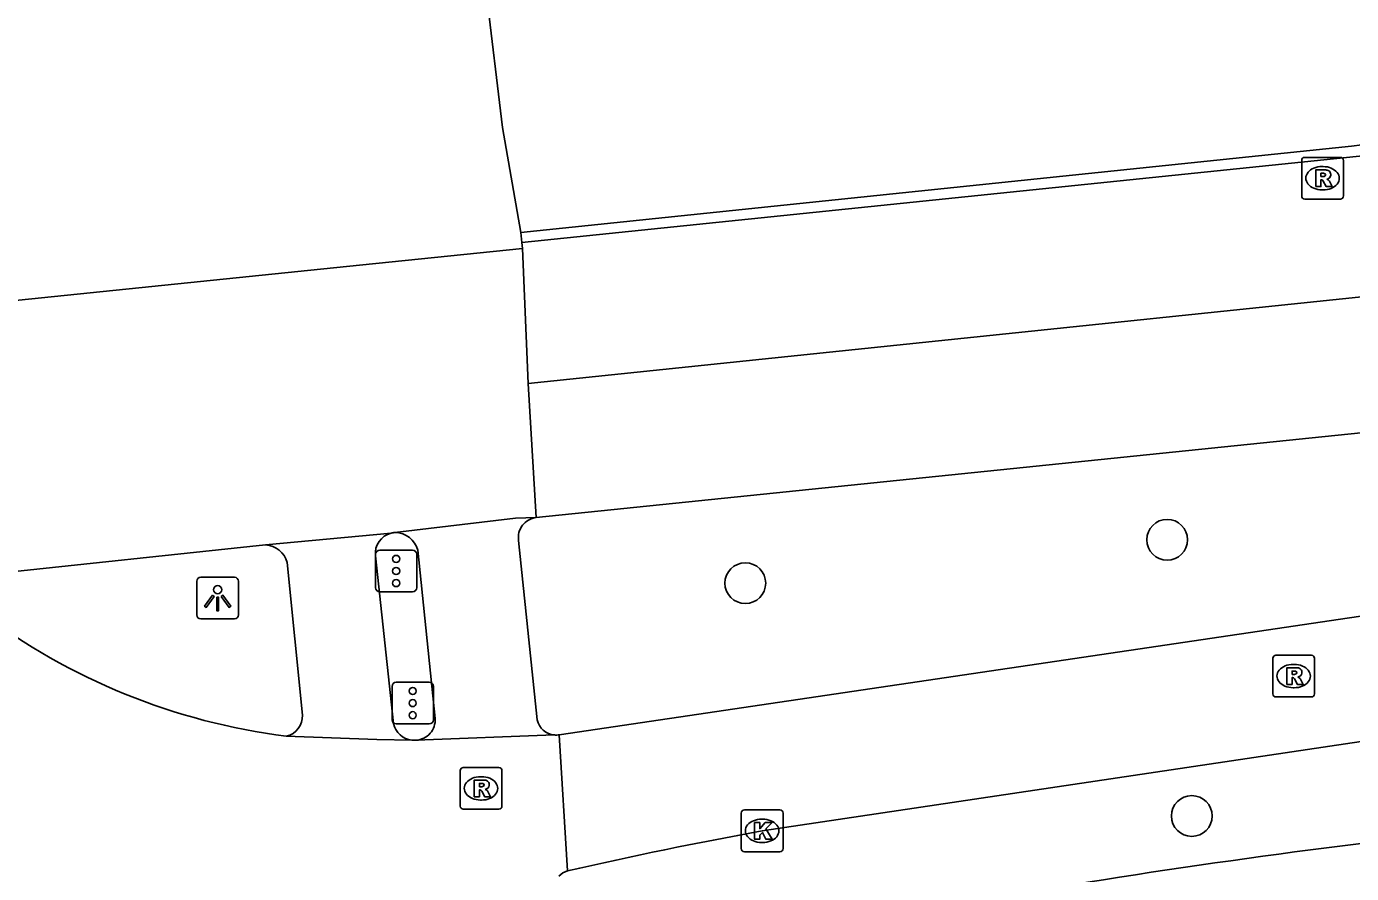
# Model space of a CAD drawing. Extents: x 160676 to 161153, y 383244 to 383713.
# Drawn here: x 161003.15 to 161034.9, y 383551.02 to 383571.32 of the extents above; entities that cross this region are included whole.
import ezdxf

# ---------------------------------------------------------------- set-up
doc = ezdxf.new("R2010")
doc.units = 0
for name, color, linetype in [('IMGEO_Boom', 7, 'Continuous'), ('IMGEO_Fietspad_gesloten', 7, 'Continuous'), ('IMGEO_Kolk', 7, 'Continuous'), ('IMGEO_Lichtpunt', 7, 'Continuous'), ('IMGEO_OVBaan_gesloten', 7, 'Continuous'), ('IMGEO_Rijbaan_lokaal_gesloten', 7, 'Continuous'), ('IMGEO_Rioolput', 7, 'Continuous'), ('IMGEO_Verkeersregelinstallatiepaal', 7, 'Continuous'), ('IMGEO_Voetpad_open', 7, 'Continuous')]:
    doc.layers.add(name, color=color, linetype=linetype)

msp = doc.modelspace()

# ---------------------------------------------------------------- linework, layer by layer
at = {"layer": 'IMGEO_Boom'}
for centre in [(161030.478, 383559.016), (161020.371, 383557.976), (161031.068, 383552.395)]:
    msp.add_circle(centre, 0.489, dxfattribs=at)
at = {"layer": 'IMGEO_Fietspad_gesloten'}
for points in [[(161011.944, 383554.613), (161011.511, 383558.631)], [(161009.391, 383558.468), (161009.76, 383554.813)]]:
    msp.add_lwpolyline(points, dxfattribs=at)
for centre, radius, start, end in [((161012.006, 383558.691), 0.499, 104.2024, 186.9237), ((161008.859, 383558.345), 0.547, 13.0351, 88.2773), ((161009.267, 383554.79), 0.493, 282.3983, 2.6732), ((161012.444, 383554.72), 0.512, 192.0473, 262.8724), ((161057.89, 383367.369), 185.767, 95.27481, 102.885)]:
    msp.add_arc(centre, radius, start, end, dxfattribs=at)
at = {"layer": 'IMGEO_Kolk'}
for p, q in [((161020.273, 383551.613), (161020.273, 383552.465)), ((161020.348, 383552.539), (161021.2, 383552.539)), ((161020.761, 383552.319), (161020.786, 383552.319)), ((161021.274, 383552.465), (161021.274, 383551.613)), ((161020.784, 383551.759), (161020.759, 383551.759)), ((161021.2, 383551.539), (161020.348, 383551.539))]:
    msp.add_line(p, q, dxfattribs=at)
for points in [[(161020.273, 383551.613), (161020.273, 383552.465)], [(161020.348, 383552.539), (161021.2, 383552.539)], [(161020.594, 383552.239), (161020.717, 383552.239), (161020.717, 383552.088), (161020.847, 383552.239), (161021.011, 383552.239), (161020.865, 383552.088), (161021.018, 383551.839), (161020.866, 383551.839), (161020.781, 383552.003), (161020.717, 383551.936), (161020.717, 383551.839), (161020.594, 383551.839), (161020.594, 383552.239)], [(161021.274, 383552.465), (161021.274, 383551.613)], [(161021.2, 383551.539), (161020.348, 383551.539)]]:
    msp.add_lwpolyline(points, dxfattribs=at)
for centre, start, end in [((161020.35, 383552.463), 91.552, 178.448), ((161020.35, 383552.463), 91.552, 178.448), ((161021.198, 383552.463), 1.552, 88.448), ((161021.198, 383552.463), 1.552, 88.448), ((161020.35, 383551.615), 181.552, 268.448), ((161020.35, 383551.615), 181.552, 268.448), ((161021.198, 383551.615), 271.552, 358.448), ((161021.198, 383551.615), 271.552, 358.448)]:
    msp.add_arc(centre, 0.0765, start, end, dxfattribs=at)
for centre, major_axis, ratio, start_param, end_param in [((161020.76, 383552.039), (-0.387, 0.002), 0.722429, 4.712389, 7.853982), ((161020.785, 383552.039), (-0.39, 0.002), 0.717154, 1.570796, 4.712389)]:
    msp.add_ellipse(centre, major_axis=major_axis, ratio=ratio, start_param=start_param, end_param=end_param, dxfattribs=at)
at = {"layer": 'IMGEO_Lichtpunt'}
for p, q in [((161007.229, 383558.022), (161007.229, 383557.215)), ((161007.229, 383558.022), (161007.229, 383557.215)), ((161008.131, 383558.117), (161007.323, 383558.117)), ((161008.131, 383558.117), (161007.323, 383558.117)), ((161008.225, 383557.215), (161008.225, 383558.022)), ((161008.225, 383557.215), (161008.225, 383558.022)), ((161007.323, 383557.121), (161008.131, 383557.121)), ((161007.323, 383557.121), (161008.131, 383557.121))]:
    msp.add_line(p, q, dxfattribs=at)
for points in [[(161007.603, 383557.686), (161007.642, 383557.658), (161007.454, 383557.396), (161007.416, 383557.423), (161007.603, 383557.686)], [(161007.705, 383557.638), (161007.752, 383557.638), (161007.752, 383557.316), (161007.705, 383557.316), (161007.705, 383557.638)], [(161007.815, 383557.658), (161007.853, 383557.685), (161008.04, 383557.423), (161008.001, 383557.395), (161007.815, 383557.658)]]:
    msp.add_lwpolyline(points, dxfattribs=at)
msp.add_circle((161007.728, 383557.82), 0.0994, dxfattribs=at)
for centre, start, end in [((161007.323, 383558.022), 90, 180), ((161007.323, 383558.022), 90, 180), ((161008.131, 383558.022), 0, 90), ((161008.131, 383558.022), 0, 90), ((161007.323, 383557.215), 180, 270), ((161007.323, 383557.215), 180, 270), ((161008.131, 383557.215), 270, 0), ((161008.131, 383557.215), 270, 360)]:
    msp.add_arc(centre, 0.0946, start, end, dxfattribs=at)
at = {"layer": 'IMGEO_OVBaan_gesloten'}
for points in [[(161128.738, 383574.467), (161099.72, 383571.421), (161045.124, 383565.881), (161015.167, 383562.758)], [(161015.019, 383566.144), (161038.417, 383568.551), (161084.138, 383573.282)], [(161015.36, 383559.547), (161128.627, 383571.185)], [(160981.603, 383562.663), (160981.663, 383562.557), (161000, 383564.455), (161010.817, 383565.566), (161015.035, 383565.999)], [(161015.035, 383565.999), (161015.019, 383566.144)], [(161015.167, 383562.758), (161015.035, 383565.999)], [(161015.167, 383562.758), (161015.36, 383559.547)], [(161011.976, 383559.189), (161014.868, 383559.536), (161015.36, 383559.547)], [(161011.884, 383559.175), (161008.875, 383558.891)], [(161008.875, 383558.891), (161002.264, 383558.194)]]:
    msp.add_lwpolyline(points, dxfattribs=at)
msp.add_arc((161012.012, 383558.642), 0.548, 93.7858, 103.5193, dxfattribs=at)
at = {"layer": 'IMGEO_Rijbaan_lokaal_gesloten'}
for points in [[(161014.99, 383566.38), (161014.554, 383568.898), (161014.164, 383572.163)], [(161034.895, 383568.454), (161014.99, 383566.38)], [(161129.447, 383567.638), (161040.346, 383557.963), (161015.911, 383554.341)], [(161015.019, 383566.144), (161014.99, 383566.38)], [(161020.774, 383552.039), (161037.11, 383554.474), (161041.284, 383555.065), (161047.377, 383555.685)], [(161009.373, 383554.308), (161011.539, 383554.232), (161012.381, 383554.212)], [(161012.381, 383554.212), (161012.483, 383554.21)], [(161015.797, 383554.337), (161012.483, 383554.21)], [(161015.911, 383554.341), (161016.114, 383551.079)]]:
    msp.add_lwpolyline(points, dxfattribs=at)
for centre, radius, start, end in [((161031.012, 383606.975), 38.716, 275.7566, 281.6988), ((161011.265, 383569.463), 15.272, 232.8425, 262.8853), ((161015.84, 383554.744), 0.409, 263.991, 280.0281), ((161039.653, 383448.607), 105.141, 100.34409, 102.93706), ((161016.235, 383550.642), 0.453, 105.4703, 136.5382)]:
    msp.add_arc(centre, radius, start, end, dxfattribs=at)
at = {"layer": 'IMGEO_Rioolput'}
for p, q in [((161033.701, 383567.256), (161033.701, 383568.108)), ((161033.776, 383568.182), (161034.628, 383568.182)), ((161034.702, 383568.108), (161034.702, 383567.256)), ((161034.189, 383567.962), (161034.214, 383567.962)), ((161034.628, 383567.182), (161033.776, 383567.182)), ((161034.212, 383567.402), (161034.187, 383567.402)), ((161033.009, 383555.323), (161033.009, 383556.175)), ((161033.084, 383556.249), (161033.936, 383556.249)), ((161034.01, 383556.175), (161034.01, 383555.323)), ((161033.497, 383556.029), (161033.522, 383556.029)), ((161033.52, 383555.469), (161033.495, 383555.469)), ((161033.936, 383555.249), (161033.084, 383555.249)), ((161013.613, 383553.557), (161014.465, 383553.557)), ((161013.538, 383552.631), (161013.538, 383553.483)), ((161014.026, 383553.337), (161014.051, 383553.337)), ((161014.539, 383553.483), (161014.539, 383552.631)), ((161014.465, 383552.557), (161013.613, 383552.557)), ((161014.049, 383552.777), (161014.024, 383552.777))]:
    msp.add_line(p, q, dxfattribs=at)
for points in [[(161033.701, 383567.256), (161033.701, 383568.108)], [(161033.776, 383568.182), (161034.628, 383568.182)], [(161034.702, 383568.108), (161034.702, 383567.256)], [(161034.29, 383567.88), (161034.038, 383567.882), (161034.038, 383567.482)], [(161034.216, 383567.801), (161034.162, 383567.801), (161034.162, 383567.72)], [(161034.038, 383567.482), (161034.162, 383567.482), (161034.162, 383567.644), (161034.173, 383567.644)], [(161034.162, 383567.72), (161034.214, 383567.72)], [(161034.22, 383567.615), (161034.291, 383567.482), (161034.431, 383567.482), (161034.366, 383567.608)], [(161034.628, 383567.182), (161033.776, 383567.182)], [(161033.009, 383555.323), (161033.009, 383556.175)], [(161033.084, 383556.249), (161033.936, 383556.249)], [(161034.01, 383556.175), (161034.01, 383555.323)], [(161033.598, 383555.947), (161033.346, 383555.949), (161033.346, 383555.549)], [(161033.524, 383555.868), (161033.47, 383555.868), (161033.47, 383555.787)], [(161033.47, 383555.787), (161033.522, 383555.787)], [(161033.346, 383555.549), (161033.47, 383555.549), (161033.47, 383555.711), (161033.481, 383555.711)], [(161033.528, 383555.682), (161033.599, 383555.549), (161033.739, 383555.549), (161033.674, 383555.675)], [(161033.936, 383555.249), (161033.084, 383555.249)], [(161013.613, 383553.557), (161014.465, 383553.557)], [(161013.538, 383552.631), (161013.538, 383553.483)], [(161014.127, 383553.255), (161013.875, 383553.257), (161013.875, 383552.857)], [(161014.539, 383553.483), (161014.539, 383552.631)], [(161013.875, 383552.857), (161013.999, 383552.857), (161013.999, 383553.019), (161014.01, 383553.019)], [(161014.053, 383553.176), (161013.999, 383553.176), (161013.999, 383553.095)], [(161013.999, 383553.095), (161014.051, 383553.095)], [(161014.057, 383552.99), (161014.128, 383552.857), (161014.268, 383552.857), (161014.203, 383552.983)], [(161014.465, 383552.557), (161013.613, 383552.557)]]:
    msp.add_lwpolyline(points, dxfattribs=at)
for centre, radius, start, end in [((161033.778, 383568.106), 0.0765, 91.552, 178.448), ((161033.778, 383568.106), 0.0765, 91.552, 178.448), ((161034.626, 383568.106), 0.0765, 1.552, 88.448), ((161034.626, 383568.106), 0.0765, 1.552, 88.448), ((161034.222, 383567.705), 0.0964, 77.0061, 93.1865), ((161034.236, 383567.762), 0.0378, 276.6634, 79.6772), ((161034.289, 383567.77), 0.109, 350.3612, 89.416), ((161034.172, 383567.591), 0.0533, 26.0293, 88.6989), ((161034.198, 383567.909), 0.19, 274.7715, 282.9687), ((161034.287, 383567.77), 0.112, 277.5842, 350.9817), ((161034.271, 383567.555), 0.108, 29.5134, 73.7905), ((161033.778, 383567.258), 0.0765, 181.552, 268.448), ((161033.778, 383567.258), 0.0765, 181.552, 268.448), ((161034.626, 383567.258), 0.0765, 271.552, 358.448), ((161034.626, 383567.258), 0.0765, 271.552, 358.448), ((161033.086, 383556.173), 0.0765, 91.552, 178.448), ((161033.086, 383556.173), 0.0765, 91.552, 178.448), ((161033.934, 383556.173), 0.0765, 1.552, 88.448), ((161033.934, 383556.173), 0.0765, 1.552, 88.448), ((161033.506, 383555.976), 0.19, 274.7715, 282.9687), ((161033.53, 383555.772), 0.0964, 77.0061, 93.1865), ((161033.544, 383555.829), 0.0378, 276.6634, 79.6772), ((161033.597, 383555.837), 0.109, 350.3612, 89.416), ((161033.595, 383555.837), 0.112, 277.5842, 350.9817), ((161033.579, 383555.622), 0.108, 29.5134, 73.7905), ((161033.48, 383555.658), 0.0533, 26.0293, 88.6989), ((161033.086, 383555.325), 0.0765, 181.552, 268.448), ((161033.086, 383555.325), 0.0765, 181.552, 268.448), ((161033.934, 383555.325), 0.0765, 271.552, 358.448), ((161033.934, 383555.325), 0.0765, 271.552, 358.448), ((161013.615, 383553.481), 0.0765, 91.552, 178.448), ((161013.615, 383553.481), 0.0765, 91.552, 178.448), ((161014.463, 383553.481), 0.0765, 1.552, 88.448), ((161014.463, 383553.481), 0.0765, 1.552, 88.448), ((161014.126, 383553.145), 0.109, 350.3612, 89.416), ((161014.009, 383552.966), 0.0533, 26.0293, 88.6989), ((161014.035, 383553.284), 0.19, 274.7715, 282.9687), ((161014.059, 383553.08), 0.0964, 77.0061, 93.1865), ((161014.073, 383553.137), 0.0378, 276.6634, 79.6772), ((161014.124, 383553.145), 0.112, 277.5842, 350.9817), ((161014.108, 383552.93), 0.108, 29.5134, 73.7905), ((161013.615, 383552.633), 0.0765, 181.552, 268.448), ((161013.615, 383552.633), 0.0765, 181.552, 268.448), ((161014.463, 383552.633), 0.0765, 271.552, 358.448), ((161014.463, 383552.633), 0.0765, 271.552, 358.448)]:
    msp.add_arc(centre, radius, start, end, dxfattribs=at)
for centre, major_axis, ratio, start_param, end_param in [((161034.188, 383567.682), (-0.387, 0.002), 0.722429, 4.712389, 7.853982), ((161034.213, 383567.682), (-0.39, 0.002), 0.717154, 1.570796, 4.712389), ((161033.496, 383555.749), (-0.387, 0.002), 0.722429, 4.712389, 7.853982), ((161033.521, 383555.749), (-0.39, 0.002), 0.717154, 1.570796, 4.712389), ((161014.025, 383553.057), (-0.387, 0.002), 0.722429, 4.712389, 7.853982), ((161014.05, 383553.057), (-0.39, 0.002), 0.717154, 1.570796, 4.712389)]:
    msp.add_ellipse(centre, major_axis=major_axis, ratio=ratio, start_param=start_param, end_param=end_param, dxfattribs=at)
at = {"layer": 'IMGEO_Verkeersregelinstallatiepaal'}
for p, q in [((161011.51, 383557.867), (161011.51, 383558.667)), ((161011.51, 383558.667), (161011.51, 383557.867)), ((161011.61, 383558.767), (161012.4, 383558.767)), ((161012.4, 383558.767), (161011.61, 383558.767)), ((161012.5, 383558.667), (161012.5, 383557.867)), ((161012.5, 383557.867), (161012.5, 383558.667)), ((161012.4, 383557.767), (161011.61, 383557.767)), ((161011.61, 383557.767), (161012.4, 383557.767)), ((161011.907, 383554.701), (161011.907, 383555.501)), ((161011.907, 383555.501), (161011.907, 383554.701)), ((161012.007, 383555.601), (161012.797, 383555.601)), ((161012.797, 383555.601), (161012.007, 383555.601)), ((161012.897, 383555.501), (161012.897, 383554.701)), ((161012.897, 383554.701), (161012.897, 383555.501)), ((161012.797, 383554.601), (161012.007, 383554.601)), ((161012.007, 383554.601), (161012.797, 383554.601))]:
    msp.add_line(p, q, dxfattribs=at)
for centre in [(161012.005, 383558.557), (161012.005, 383558.267), (161012.005, 383557.977), (161012.402, 383555.391), (161012.402, 383555.101), (161012.402, 383554.811)]:
    msp.add_circle(centre, 0.085, dxfattribs=at)
for centre, start, end in [((161011.61, 383558.667), 90, 180), ((161011.61, 383558.667), 90, 180), ((161012.4, 383558.667), 0, 90), ((161012.4, 383558.667), 360, 90), ((161011.61, 383557.867), 180, 270), ((161011.61, 383557.867), 180, 270), ((161012.4, 383557.867), 270, 0), ((161012.4, 383557.867), 270, 0), ((161012.007, 383555.501), 90, 180), ((161012.007, 383555.501), 90, 180), ((161012.797, 383555.501), 0, 90), ((161012.797, 383555.501), 360, 90), ((161012.007, 383554.701), 180, 270), ((161012.007, 383554.701), 180, 270), ((161012.797, 383554.701), 270, 0), ((161012.797, 383554.701), 270, 0)]:
    msp.add_arc(centre, 0.1, start, end, dxfattribs=at)
at = {"layer": 'IMGEO_Voetpad_open'}
for points in [[(161014.939, 383558.996), (161015.383, 383554.702)], [(161012.939, 383554.732), (161012.527, 383558.767)]]:
    msp.add_lwpolyline(points, dxfattribs=at)
for centre, radius, start, end in [((161015.411, 383559.072), 0.478, 96.0727, 189.1629), ((161011.972, 383558.613), 0.576, 15.529, 89.5754), ((161012.45, 383554.699), 0.49, 273.8312, 3.8903), ((161015.836, 383554.798), 0.463, 192.0177, 265.1808)]:
    msp.add_arc(centre, radius, start, end, dxfattribs=at)

doc.saveas('drawing.dxf')
